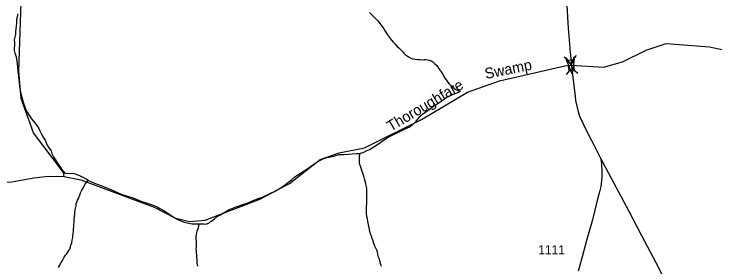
# Model space of a CAD drawing. Extents: x 2206922 to 2357709, y 510027 to 673830.
# Drawn here: x 2238043 to 2247869, y 537738 to 541278 of the extents above; entities that cross this region are included whole.
import ezdxf

# ---------------------------------------------------------------- set-up
doc = ezdxf.new("R2010")
doc.units = 0
for name, color, linetype in [('Exist Hydrographic Creek Single Shore', 7, 'Continuous'), ('Exist Hydrographic Creek Single Shore Label', 7, 'Continuous'), ('Exist Hydrographic Misc Water Feature', 7, 'Continuous'), ('Exist Road Secondary Structure Standard Bridge Attributed CELL', 7, 'Continuous'), ('Exist Road Secondary Structure Standard Bridge CELL', 7, 'Continuous'), ('Exist Road Secondary Type 51 Attributed', 7, 'Continuous'), ('Exist Road Secondary Type 51 Number Label', 7, 'Continuous')]:
    doc.layers.add(name, color=color, linetype=linetype)

msp = doc.modelspace()

# ---------------------------------------------------------------- linework, layer by layer
at = {"layer": 'Exist Hydrographic Creek Single Shore'}
for points in [[(2238745.3, 538994), (2238737.3, 539053.1), (2238315.3, 539609.3), (2238145.3, 540091.7), (2238109.5, 540472.8), (2238163.4, 541996.9)], [(2238745.3, 538994), (2238979.5, 538946.6), (2240006.4, 538565.1), (2240308.4, 538408.2), (2240508.4, 538361.5), (2240724.5, 538380), (2241488.5, 538676.2), (2241903.5, 538897.5), (2242333.5, 539233.2), (2242599.5, 539326.2), (2242957.5, 539397.8), (2243753.5, 539794.9), (2244399.4, 540182.1), (2244848.5, 540337), (2245764.5, 540551.3), (2245850.8, 540559.4), (2246304.6, 540530.7), (2246570.5, 540607.3), (2246902.5, 540767.9), (2247184.4, 540863.9), (2247793.4, 540818.8), (2248802.5, 540601.7)], [(2237755.9, 538919.8), (2237897.6, 538917.2), (2238014.8, 538921.1), (2238321.5, 538976.3), (2238520.4, 539001.8), (2238745.3, 538994)]]:
    msp.add_lwpolyline(points, dxfattribs=at)
at = {"layer": 'Exist Hydrographic Misc Water Feature'}
for points in [[(2243028.2, 541296.9), (2243068.2, 541259.3), (2243090.2, 541235.3), (2243114.8, 541209.7), (2243140.6, 541185.9), (2243162.8, 541158.2), (2243185.1, 541128.1), (2243205.4, 541102.3), (2243227.8, 541070.6), (2243247.9, 541038.7), (2243260.2, 541013), (2243278.4, 540987.1), (2243304.4, 540947.5), (2243332.9, 540911.6), (2243363.1, 540877.8), (2243385.6, 540852.1), (2243411.5, 540826.3), (2243435.5, 540802.4), (2243458, 540784.4), (2243492.1, 540748.9), (2243508.3, 540729), (2243528.4, 540711.4), (2243552.6, 540691.5), (2243574.7, 540675.6), (2243604.4, 540657.8), (2243635, 540650.3), (2243665.1, 540644.1), (2243702.9, 540636.8), (2243731, 540637), (2243762.9, 540635), (2243794.7, 540639.6), (2243815.2, 540639.7), (2243842.7, 540634), (2243864.6, 540627.8), (2243889, 540618.1), (2243915.1, 540606.4), (2243937.2, 540580.8), (2243969.4, 540552.8), (2243992, 540519), (2244012.1, 540489.2), (2244028.1, 540473.4), (2244040.2, 540451.3), (2244058.6, 540421.7), (2244068.9, 540401.5), (2244082.8, 540375.9), (2244101.1, 540352.1), (2244121.4, 540326.3), (2244149.3, 540292.5), (2244167.5, 540274.8), (2244193.8, 540253), (2244209.8, 540236.8), (2244225.7, 540223), (2244244.2, 540211.3), (2244264.3, 540201.4), (2244282.3, 540197.5), (2244297.9, 540189.8)], [(2238096.1, 541280.8), (2238088.9, 541240.9), (2238079.1, 541198.6), (2238077.3, 541154.7), (2238073.8, 541109), (2238070.1, 541070.6), (2238066.2, 541032.7), (2238062.7, 540988.6), (2238055.1, 540950.8), (2238047.5, 540914.7), (2238049.6, 540876.6), (2238048.1, 540834.7), (2238044.7, 540802.8), (2238046.7, 540764.7), (2238054.7, 540728.6), (2238063.1, 540704.7), (2238071.3, 540677.1), (2238079.7, 540638.9), (2238085.9, 540589.3), (2238090.4, 540527), (2238096.9, 540469.3), (2238105.6, 540403.5), (2238109.7, 540351.4), (2238116.6, 540311.4), (2238120.9, 540265.3), (2238125, 540231.4), (2238131.4, 540205.8), (2238139.4, 540162), (2238149.6, 540121.9), (2238160.3, 540078.1), (2238172.2, 540038.2), (2238193.1, 539974.3), (2238205, 539946.5), (2238227.6, 539898.4), (2238249.7, 539862.7), (2238268.2, 539835.2), (2238290.3, 539805.1), (2238308.4, 539781.3), (2238334.4, 539751.4), (2238363.1, 539713.8), (2238385.5, 539680), (2238407.6, 539636.1), (2238423.8, 539598.4), (2238452.1, 539546.7), (2238478.7, 539507), (2238509.3, 539435.1), (2238533.5, 539397.3), (2238562, 539353.7), (2238574.1, 539319.8), (2238588.7, 539291.7), (2238598.5, 539274), (2238610.6, 539247.9), (2238633.2, 539214), (2238653.2, 539184.2), (2238673.3, 539152.4), (2238695.7, 539122.7), (2238709.8, 539100.7), (2238732.2, 539071), (2238754.3, 539041.3)], [(2244297.9, 540189.8), (2244248.3, 540167.3), (2244184.7, 540140.8), (2244116.9, 540108.4), (2244053.3, 540063.7), (2243989.9, 540019.3), (2243904.2, 539964.5), (2243862.8, 539930.2), (2243814.8, 539900.1), (2243769.3, 539865.6), (2243733.4, 539839.4), (2243699.8, 539801.1), (2243666, 539760.8), (2243638.3, 539730.5), (2243596.6, 539694.2), (2243542.7, 539669.9), (2243505, 539651.7), (2243445.3, 539623), (2243401.2, 539598.8), (2243355.9, 539578.5), (2243304, 539553.8), (2243258.1, 539525.5), (2243210.7, 539493.3), (2243168.5, 539457.1), (2243117, 539428.3), (2243065.6, 539391.9), (2243027.4, 539369.7), (2242983.7, 539355.6), (2242944, 539333.2), (2242918.1, 539320.9), (2242893.9, 539318.8)], [(2240639.4, 538330.8), (2240651.3, 538331), (2240663.2, 538331.2), (2240705, 538329.4), (2240727.4, 538327.7), (2240775.1, 538341.9), (2240798.9, 538362.3), (2240814.7, 538372.5), (2240852.4, 538400.4), (2240862.3, 538408.7), (2240878.7, 538422.8), (2240904.3, 538440.9), (2240935.7, 538459.2), (2240977.5, 538485.4), (2241011.6, 538503.8), (2241061.4, 538532.3), (2241111.2, 538552.8), (2241143, 538565), (2241200.8, 538583.5), (2241238.5, 538595.6), (2241310.5, 538622.1), (2241372.4, 538648.9), (2241465.9, 538687.5), (2241525.6, 538706.1), (2241581.4, 538732.5), (2241615.2, 538746.5), (2241639.2, 538760.7), (2241692.7, 538783.4), (2241743, 538811.6), (2241782.1, 538838.1), (2241820.3, 538862.3), (2241853.9, 538888.5), (2241899.6, 538923), (2241933.3, 538949.1), (2241979.2, 538989.7), (2242008.7, 539011.5), (2242060.6, 539042.2), (2242110.2, 539074.5), (2242168, 539110.8), (2242215.8, 539149.4), (2242267.5, 539181.7), (2242313.4, 539212.1), (2242377.2, 539242.7), (2242434.6, 539261.2), (2242480.8, 539273.2), (2242540.2, 539287.9), (2242602.1, 539302.4), (2242665.9, 539302.9), (2242734.2, 539309.3), (2242784.2, 539313.9), (2242840.4, 539316.4), (2242893.9, 539318.8)], [(2243194.7, 537730.1), (2243180.2, 537773.6), (2243174, 537797.7), (2243159.7, 537841.6), (2243153.5, 537863.7), (2243143.3, 537901.3), (2243137.1, 537935.5), (2243129.1, 537959.4), (2243120.5, 537979.3), (2243102.3, 538014.9), (2243090.2, 538044.7), (2243082, 538067.1), (2243076, 538092.7), (2243065.8, 538122.6), (2243053.5, 538158.5), (2243045.3, 538178.4), (2243030.9, 538224.4), (2243022.7, 538274.3), (2243014.1, 538322.2), (2243003.6, 538361.9), (2242997.5, 538402.2), (2242991.1, 538431.9), (2242984.8, 538475.8), (2242984.4, 538512), (2242983.9, 538540.1), (2242986.2, 538575.8), (2242989.5, 538611.8), (2242989.3, 538635.8), (2242991.1, 538679.7), (2242988.7, 538721.8), (2242990.3, 538759.7), (2242988.1, 538829.8), (2242981.5, 538867.6), (2242973.5, 538895.6), (2242965.1, 538929.4), (2242955, 538961.3), (2242944.8, 538999.3), (2242933.9, 539041.1), (2242923.9, 539067), (2242911.8, 539099.2), (2242901.7, 539140.9), (2242893.1, 539162.9), (2242887.2, 539180.8), (2242884.9, 539210.7), (2242884.7, 539230.6), (2242884.9, 539248.8), (2242886.3, 539268.9), (2242888.2, 539284.8), (2242890.2, 539298.7), (2242893.9, 539318.8)], [(2238754.3, 539041.3), (2238766.2, 539041.5), (2238812.4, 539039.8), (2238868.1, 539040.4), (2238916.3, 539026.6), (2238970.3, 539003), (2239008.6, 538985.5), (2239062.7, 538955.8), (2239081.2, 538944.1)], [(2239016.2, 538841.6), (2239027.5, 538861.4), (2239037.3, 538881.8), (2239051.7, 538901.5), (2239062.9, 538914), (2239081.2, 538944.1)], [(2239081.2, 538944.1), (2239089.2, 538938.1), (2239171.4, 538900.9), (2239273.5, 538863.6), (2239355.8, 538832.1), (2239434.1, 538798.9), (2239512.4, 538763.5), (2239572.3, 538736.2), (2239632.4, 538720.7), (2239698.4, 538699.4), (2239757, 538675.6), (2239819, 538650), (2239880.9, 538628.5), (2239952.9, 538609.1), (2240003.7, 538589.7), (2240049.4, 538568.2), (2240097.8, 538542.2), (2240144, 538516.6), (2240192, 538485.1), (2240242.4, 538453.5), (2240300.6, 538410.3), (2240336.7, 538392.6), (2240365, 538380.7), (2240407.1, 538365), (2240433.1, 538355.4), (2240469.4, 538343.5), (2240493.4, 538339.8), (2240538.9, 538330.1), (2240565.4, 538330.2), (2240585.2, 538330.4), (2240613.1, 538328.7), (2240629.1, 538328.7), (2240639.4, 538330.8)], [(2238665.1, 537719), (2238679.1, 537739.2), (2238694.5, 537773.3), (2238708.6, 537791.5), (2238720.7, 537815.6), (2238747.8, 537863.9), (2238761.9, 537884), (2238779.6, 537906.1), (2238797.4, 537934.3), (2238810.9, 537954.1), (2238824.9, 537976.3), (2238834.5, 538006.5), (2238840.5, 538032.4), (2238852.4, 538062.6), (2238859.9, 538102.4), (2238867.7, 538136.5), (2238869.2, 538168.7), (2238877.2, 538216.6), (2238876.6, 538250.7), (2238880.2, 538296.8), (2238884.1, 538322.6), (2238888, 538350.8), (2238887.6, 538388.6), (2238891.1, 538430.6), (2238894.8, 538472.7), (2238896.4, 538488.6), (2238898.5, 538520.8), (2238904.2, 538552.7), (2238910.4, 538568.8), (2238914.1, 538580.9), (2238915.7, 538611), (2238923.9, 538634.9), (2238935.2, 538664.9), (2238947.1, 538684.9), (2238956.9, 538713.1), (2238964.5, 538731), (2238976.6, 538767.3), (2238987.9, 538795.2), (2239001.8, 538817.4), (2239016.2, 538841.6)], [(2240619.9, 537737.2), (2240611.7, 537777), (2240609.2, 537820.8), (2240604.7, 537862.8), (2240604.7, 537890.8), (2240602.3, 537924.8), (2240600, 537954.7), (2240598.4, 537976.9), (2240599.6, 538012.8), (2240599.4, 538046.9), (2240599.2, 538079), (2240596.7, 538118.6), (2240596.7, 538148.7), (2240600.2, 538182.6), (2240604.1, 538210.8), (2240610.1, 538228.6), (2240618.1, 538248.9), (2240627.5, 538275), (2240631.4, 538282.9), (2240635.5, 538296.9), (2240639.4, 538330.8)]]:
    msp.add_lwpolyline(points, dxfattribs=at)
at = {"layer": 'Exist Road Secondary Structure Standard Bridge Attributed CELL'}
msp.add_lwpolyline([(2245900.2, 540679.6), (2245865, 540438.3), (2245774.9, 540664.9), (2245850.8, 540559.4)], close=True, dxfattribs=at)
at = {"layer": 'Exist Road Secondary Structure Standard Bridge CELL'}
for p, q in [((2245754.1, 540674.6), (2245808, 540631.5)), ((2245921.3, 540693.2), (2245878.2, 540639.3)), ((2245826, 540481.4), (2245783, 540427.6)), ((2245894.6, 540489.1), (2245948.5, 540446))]:
    msp.add_line(p, q, dxfattribs=at)
msp.add_lwpolyline([(2245878.2, 540639.3), (2245894.9, 540489.1), (2245824.8, 540481.3), (2245808, 540631.5)], close=True, dxfattribs=at)
at = {"layer": 'Exist Road Secondary Type 51 Attributed'}
for points in [[(2245867.7, 540496.2), (2245860.1, 540558.6), (2245843.1, 540744.1), (2245816.2, 541077.7), (2245789.1, 541566.1), (2245769.6, 541893), (2245750.8, 542248.6), (2245732.4, 542538.3), (2245719.8, 542858.1), (2245708, 543060.1), (2245699.1, 543187.8), (2245685.7, 543355.5), (2245681.3, 543409.6), (2245656, 543858.8), (2245631.9, 544167.1), (2245614.1, 544611.2), (2245605.3, 544768.5), (2245602.7, 544979.1), (2245607.8, 545083.2)], [(2246265.9, 539255.6), (2246186, 539418), (2246097.3, 539586.7), (2246030.1, 539721.2), (2245975.5, 539840.5), (2245954, 539903.9), (2245945.4, 539947.2), (2245918.4, 540065), (2245907.6, 540164.9), (2245867.7, 540496.2)], [(2246265.9, 539255.6), (2246277.5, 539174.4), (2246284.3, 539059.2), (2246280.8, 538980.9), (2246268, 538855.9), (2246250.5, 538780), (2246236.5, 538728.5), (2246202.6, 538601.1), (2246149.9, 538387.6), (2246068.5, 538097.1), (2246006.3, 537866.9), (2245949.1, 537666.3)], [(2249053.2, 535325.7), (2248961.7, 535409.6), (2248802.4, 535556.8), (2248552.5, 535784.2), (2248442.1, 535882.4), (2248012.1, 536273.9), (2247817.3, 536461), (2247733, 536554.2), (2247642.4, 536675.9), (2247516.1, 536884.4), (2247298.2, 537290.2), (2247042.7, 537784.6), (2246844.6, 538162.9), (2246666.4, 538501.7), (2246453.3, 538907.4), (2246265.9, 539255.6)]]:
    msp.add_lwpolyline(points, dxfattribs=at)

# ---------------------------------------------------------------- texts
at = {"layer": 'Exist Hydrographic Creek Single Shore Label'}
for s, rotation, p in [('Swamp', 11.56799, (2244657.3, 540363.9)), ('Thoroughfare', 30.937, (2243325.5, 539622.6))]:
    msp.add_text(s, height=150, rotation=rotation, dxfattribs=at).set_placement(p)
at = {"layer": 'Exist Road Secondary Type 51 Number Label'}
msp.add_text('1111', height=125, dxfattribs=at).set_placement((2245392, 537903.7))

doc.saveas('drawing.dxf')
